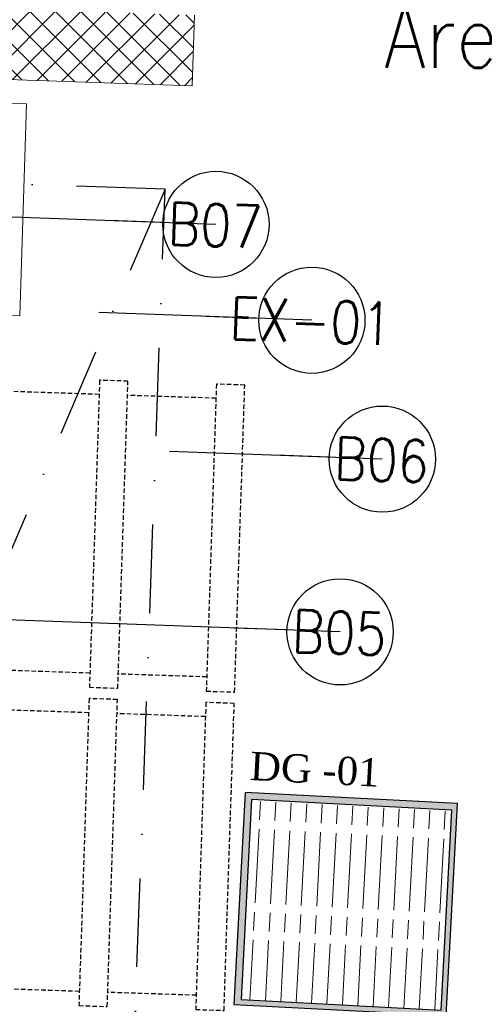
# Model space of a CAD drawing. Header units: millimetres. Extents: x 297264 to 416219, y -77299 to -23696.
# Tile 293 of 327: x 384319 to 384975, y -28784 to -27393. Entities that reach past the tile are written whole.
import ezdxf

# ---------------------------------------------------------------- set-up
doc = ezdxf.new("R2010")
doc.units = ezdxf.units.MM
doc.header["$LTSCALE"] = 2.5
for name, pattern in [('CONTINUA', [0]), ('DASHDOTX2', [2, 1, -0.5, 0, -0.5]), ('NASCOSTA', [0.381, 0.254, -0.127])]:
    doc.linetypes.add(name, pattern=pattern)
for name, color, linetype, lineweight in [('CKD - Kit Text', 171, 'Continuous', 13), ('CKD Equipments', 252, 'Continuous', 0), ('ELEVATION 1', 143, 'Continuous', 18), ('ELEVATION 4', 157, 'Continuous', 9), ('HATCH LIGHT', 250, 'Continuous', 0), ('ROOM TEXT', 7, 'Continuous', 5)]:
    doc.layers.add(name, color=color, linetype=linetype, lineweight=lineweight)
for name, color, linetype in [('CKD-Hood', 1, 'Continuous'), ('Drain Grating', 4, 'Continuous'), ('IQ_204_2D', 7, 'CONTINUA'), ('xKAM-B3-01-Kitchen$0$A-FURN', 8, 'Continuous')]:
    doc.layers.add(name, color=color, linetype=linetype)
doc.styles.add('CKD_Dimension Text', font='BOOKOSI.TTF')
doc.styles.add('MTEXT', font='romans.shx', dxfattribs={"width": 0.85})
doc.styles.get("Standard").update_dxf_attribs({"font": 'GOTHIC.TTF'})
doc.dimstyles.new('AJKD_30', dxfattribs={"dimscale": 30, "dimtxt": 2, "dimasz": 1, "dimexe": 0.8, "dimexo": 0.8, "dimgap": 0.5, "dimtad": 1, "dimdec": 0, "dimzin": 0, "dimdsep": 46, "dimtxsty": 'Standard', "dimblk": 'ARCHTICK', "dimcen": 0.125, "dimclrd": 251, "dimclre": 251, "dimclrt": 42, "dimadec": 0, "dimazin": 0, "dimtfac": 1, "dimtdec": 0, "dimtix": 1, "dimtmove": 0, "dimatfit": 3, "dimfxl": 1, "dimtolj": 1, "dimtzin": 0, "dimarcsym": 1})

# ---------------------------------------------------------------- blocks, each defined once
blk = doc.blocks.new('_ArchTick')
at = {"color": 0, "linetype": 'ByBlock', "const_width": 0.15}
blk.add_lwpolyline([(-0.5, -0.5), (0.5, 0.5)], dxfattribs=at)

msp = doc.modelspace()

# ---------------------------------------------------------------- hatches: boundary and pattern name
at = {"layer": 'CKD Equipments'}
h = msp.add_hatch(color=2, dxfattribs=at)
h.dxf.hatch_style = 1
h.paths.add_polyline_path([(384637.3, -28484.8), (384621.4, -28784.4), (384921, -28800.3), (384936.9, -28500.7)])
h.paths.add_polyline_path([(384929.2, -28509.9), (384646.5, -28494.9), (384631.5, -28777.5), (384914.2, -28792.5)], flags=16)
at = {"layer": 'Drain Grating', "linetype": 'Continuous', "lineweight": 5}
h = msp.add_hatch(dxfattribs=at)
h.set_pattern_fill('ACAD_ISO08W100', color=256, scale=4.354286, angle=86.9594, style=0)
h.set_pattern_definition([(86.9594327, (272958.457, -773206.944), (-21.7407794, 1.154822), [104.5028571, -13.0628571, 26.1257143, -13.0628571])])
h.paths.add_polyline_path([(384929.2, -28509.9), (384914.2, -28792.5), (384631.5, -28777.5), (384646.5, -28494.9)])
at = {"layer": 'HATCH LIGHT', "true_color": 0x636466}
h = msp.add_hatch(dxfattribs=at)
h.set_pattern_fill('ANSI32', color=251, scale=6)
h.set_pattern_definition([(45, (318543.99, -46725.026), (-40.411153, 40.411153), []), (45, (318570.93, -46725.026), (-40.411153, 40.411153), [])])
h.paths.add_polyline_path([(395686.8, -32590), (395492.9, -32638.8), (395674.4, -33359.7), (383121.8, -33359.6, -0.000263), (383107.3, -33559.6), (395931, -33559.7)])
h.paths.add_polyline_path([(383535.7, -25157.1), (383335.6, -25157.1, -0.011972), (382854.4, -34256), (383055, -34256, 0.01196)])
h.paths.add_polyline_path([(383519.3, -25697.6), (393198.3, -26046.6, 0.003501), (393692.4, -26800.6), (393860, -26691.5), (393309.9, -25850.5), (383525.6, -25497.7, -0.000262)])
h = msp.add_hatch(dxfattribs=at)
h.set_pattern_fill('ANSI37', color=251, scale=8)
h.set_pattern_definition([(45, (318543.99, -46725.026), (-17.960512, 17.960512), []), (135, (318543.99, -46725.026), (-17.960512, -17.960512), [])])
edge = h.paths.add_edge_path()
edge.add_line((386312.9, -25798.3), (383519.3, -25697.6))
edge.add_arc((193122, -19659.4), 190493.1, 356.573537, 358.183559, ccw=False)
edge.add_line((383274.5, -31044.7), (386123.7, -31044.7))
edge.add_line((386123.7, -31044.7), (386250.3, -27535.7))
edge.add_line((386250.3, -27535.7), (386150.3, -27532.1))
edge.add_line((386150.3, -27532.1), (386121.1, -28343.5))
edge.add_line((386121.1, -28343.5), (386121.1, -28343.5))
edge.add_line((386121.1, -28343.5), (386056.2, -30142.4))
edge.add_line((386056.2, -30142.4), (386027.3, -30944.7))
edge.add_line((386027.3, -30944.7), (383395.6, -30944.7))
edge.add_line((383395.6, -30944.7), (383521.6, -27449.3))
edge.add_line((383521.6, -27449.3), (384521, -27485.3))
edge.add_line((384521, -27485.3), (384562.3, -27486.8))
edge.add_line((384562.3, -27486.8), (384565.9, -27386.9))
edge.add_line((384565.9, -27386.9), (383525.2, -27349.3))
edge.add_line((383525.2, -27349.3), (383581.1, -25799.9))
edge.add_line((383581.1, -25799.9), (385080.1, -25853.9))
edge.add_line((385080.1, -25853.9), (385069.3, -26153.7))
edge.add_line((385069.3, -26153.7), (385045.9, -26801.7))
edge.add_line((385045.9, -26801.7), (385043.3, -26874.9))
edge.add_line((385043.3, -26874.9), (385143.2, -26878.5))
edge.add_line((385143.2, -26878.5), (385180, -25857.5))
edge.add_line((385180, -25857.5), (386209.4, -25894.7))
edge.add_line((386209.4, -25894.7), (386182.7, -26632.7))
edge.add_line((386182.7, -26632.7), (386282.7, -26636.3))
edge.add_line((386282.7, -26636.3), (386312.9, -25798.3))

# ---------------------------------------------------------------- linework, layer by layer
at = {"layer": 'CKD Equipments'}
msp.add_lwpolyline([(383524.1, -27486.3), (383514.6, -27786.2), (384319.2, -27811.7), (384328.7, -27511.8), (383524.1, -27486.3)], dxfattribs=at)
at = {"layer": 'CKD Equipments', "elevation": 890}
msp.add_lwpolyline([(384524.2, -27632.7), (384524.2, -27632.7)], dxfattribs=at)
at = {"layer": 'CKD-Hood', "linetype": 'DASHDOTX2', "ltscale": 50, "elevation": 890}
msp.add_lwpolyline([(383524.8, -27596.7), (383431.1, -30195), (384430.5, -30231), (384524.2, -27632.7)], close=True, dxfattribs=at)
msp.add_lwpolyline([(384524.2, -27632.7), (383431.1, -30195)], dxfattribs=at)
at = {"layer": 'ELEVATION 1'}
for p, q in [((384562.3, -27486.8), (384565.9, -27386.9)), ((383521.6, -27449.3), (384562.3, -27486.8))]:
    msp.add_line(p, q, dxfattribs=at)
at = {"layer": 'IQ_204_2D', "linetype": 'NASCOSTA', "ltscale": 10}
for p, q in [((384431.2, -27922.6, 890), (384306.3, -27918.4, 890)), ((384596.1, -27928, 890), (384471.2, -27923.9, 890)), ((384418.2, -28316.4, 890), (384293.3, -28312.2, 890)), ((384583.1, -28321.8, 890), (384458.2, -28317.7, 890)), ((384416.3, -28372.3, 890), (384291.4, -28368.2, 890)), ((384581.2, -28377.8, 890), (384456.3, -28373.6, 890)), ((384403.3, -28766.1, 890), (384278.4, -28762, 890)), ((384568.2, -28771.6, 890), (384443.3, -28767.4, 890))]:
    msp.add_line(p, q, dxfattribs=at)
at = {"layer": 'IQ_204_2D', "linetype": 'NASCOSTA', "ltscale": 10, "elevation": 890}
for points in [[(384431.9, -27902.6), (384417.5, -28336.3), (384457.5, -28337.7), (384471.9, -27903.9), (384431.9, -27902.6)], [(384596.8, -27908), (384582.4, -28341.8), (384622.4, -28343.1), (384636.8, -27909.4), (384596.8, -27908)], [(384417, -28352.3), (384402.6, -28786.1), (384442.6, -28787.4), (384457, -28353.7), (384417, -28352.3)], [(384581.9, -28357.8), (384567.5, -28791.6), (384607.5, -28792.9), (384621.9, -28359.1), (384581.9, -28357.8)]]:
    msp.add_lwpolyline(points, dxfattribs=at)
at = {"layer": 'xKAM-B3-01-Kitchen$0$A-FURN', "elevation": -7641}
msp.add_lwpolyline([(384637.3, -28484.8), (384621.4, -28784.4), (384921, -28800.3), (384936.9, -28500.7), (384637.3, -28484.8)], dxfattribs=at)
at = {"layer": 'xKAM-B3-01-Kitchen$0$A-FURN', "elevation": -3.7}
msp.add_lwpolyline([(384929.2, -28509.9), (384646.5, -28494.9), (384631.5, -28777.5), (384914.2, -28792.5)], close=True, dxfattribs=at)

# ---------------------------------------------------------------- texts
at = {"layer": 'CKD - Kit Text', "color": 7, "insert": (384736.8, -28432.2), "char_height": 40, "width": 348.213, "attachment_point": 2, "rotation": 356.9594, "style": 'CKD_Dimension Text'}
msp.add_mtext('DG -01', dxfattribs=at)
at = {"layer": 'ROOM TEXT', "insert": (385791.9, -27491, 0.2), "char_height": 90, "attachment_point": 9, "style": 'MTEXT'}
msp.add_mtext_dynamic_manual_height_columns('\\A1;\\pxqc;Area: 13.4sqm', width=1162.931, gutter_width=1.8, heights=[0], dxfattribs=at)
at = {"layer": 'ROOM TEXT', "char_height": 60, "attachment_point": 7, "rotation": 357.9352, "style": 'MTEXT'}
for s, insert in [('\\A1;\\pxqc;B07', (384508.5, -27710.4, 0.2)), ('\\A1;\\pxqc;EX-01', (384643.9, -27845.8, 0.2)), ('\\A1;\\pxqc;B06', (384743.4, -28042, 0.2)), ('\\A1;\\pxqc;B05', (384683.7, -28286.1, 0.2))]:
    msp.add_mtext_dynamic_manual_height_columns(s, width=170.917, gutter_width=1.8, heights=[0], dxfattribs=dict(at, insert=insert))

# ---------------------------------------------------------------- leaders
at = {"layer": 'ELEVATION 4'}
for points in [[(384596.1, -27682.3), (384295.3, -27671.5)], [(384731.5, -27817.8), (384430.8, -27806.9)], [(384831, -28014), (384530.3, -28003.2)], [(384771.4, -28258.1), (384220.2, -28238.3)]]:
    msp.add_leader(points, dimstyle='AJKD_30', override={"dimasz": 5, "dimgap": 0.5, "dimtad": 0, "dimldrblk": 'DotBlank', "dimfxl": 0.18, "dimfxlon": 1, "dimarcsym": 2}, dxfattribs=at)

doc.saveas('drawing.dxf')
